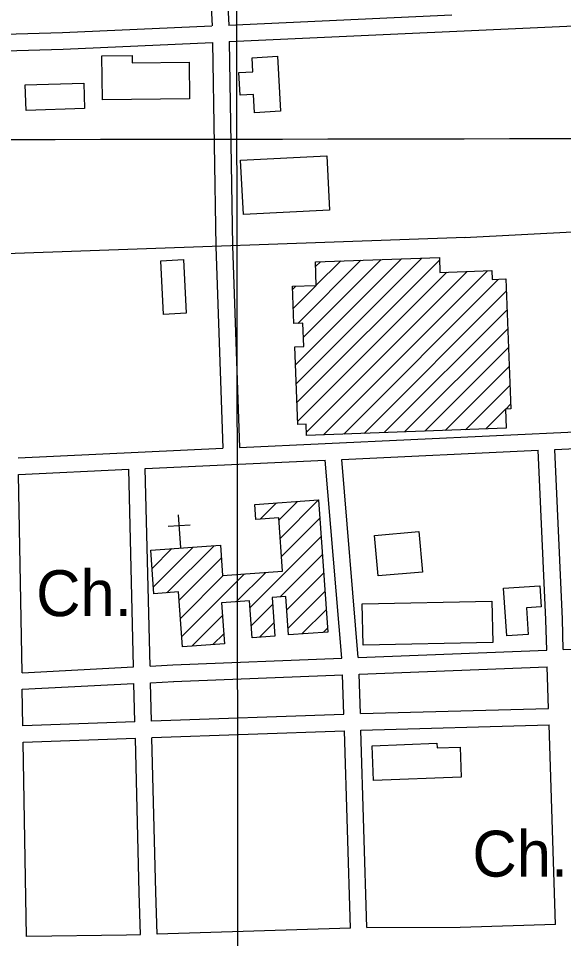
# Model space of a CAD drawing. Extents: x 3297716 to 3335574, y 688621 to 713991.
# Drawn here: x 3327704 to 3328689, y 707734 to 709396 of the extents above; entities that cross this region are included whole.
import ezdxf

# ---------------------------------------------------------------- set-up
doc = ezdxf.new("R2010")
doc.units = 0
for name, color, linetype in [('V-BLDG-OTLN', 7, 'Continuous'), ('V-GRID-MAJR', 7, 'Continuous'), ('V-ROAD-CNTR', 7, 'Continuous'), ('V-SITE-OTLN', 7, 'Continuous'), ('V-SITE-OTLN-IDEN', 7, 'Continuous')]:
    doc.layers.add(name, color=color, linetype=linetype)

msp = doc.modelspace()

# ---------------------------------------------------------------- linework, layer by layer
at = {"layer": 'V-BLDG-OTLN'}
for p, q in [((3328204.659553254, 708770.4794320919), (3328396.21117015, 708962.032048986)), ((3328205.893550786, 708736.3585003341), (3328432.8910967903, 708963.3560463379)), ((3328207.127548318, 708702.2375685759), (3328464.619033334, 708959.729053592)), ((3328208.76654504, 708845.297282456), (3328322.8513168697, 708959.382054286)), ((3328218.957524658, 708820.1333327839), (3328359.5312435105, 708960.707051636)), ((3328240.9384806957, 708948.1800766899), (3328249.4914635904, 708956.7330595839)), ((3328242.17147823, 708914.058144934), (3328286.1713902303, 708958.0570569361)), ((3328208.362545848, 708668.1166368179), (3328478.094006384, 708937.849097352)), ((3328224.235514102, 708648.6356757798), (3328514.7739330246, 708939.174094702)), ((3328254.95145267, 708643.99568506), (3328551.453859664, 708940.499092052)), ((3328199.447563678, 708906.689159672), (3328205.42655172, 708912.6691477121)), ((3328200.6805612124, 708872.5662279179), (3328242.1074783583, 708913.9941450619)), ((3328291.6333793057, 708645.3226824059), (3328571.476819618, 708925.1661227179)), ((3328328.315305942, 708646.6496797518), (3328585.481791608, 708903.8161654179)), ((3328364.9982325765, 708647.9766770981), (3328586.713789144, 708869.692233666)), ((3328401.680159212, 708649.303674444), (3328587.9467866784, 708835.5693019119)), ((3328438.362085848, 708650.6306717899), (3328589.178784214, 708801.446370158)), ((3328475.0450124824, 708651.9576691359), (3328590.41078175, 708767.3234384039)), ((3328511.7269391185, 708653.284666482), (3328591.6427792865, 708733.20050665)), ((3328584.1367942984, 708690.3385923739), (3328592.874776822, 708699.0775748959)), ((3328548.4098657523, 708654.6116638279), (3328583.8607948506, 708690.0625929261)), ((3328141.0170000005, 708491.8639999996), (3328170.0960000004, 708520.9439999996)), ((3328174.5170000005, 708490.0089999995), (3328208.0940000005, 708523.5859999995)), ((3328176.8160000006, 708456.9529999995), (3328246.0920000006, 708526.2289999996)), ((3328179.1150000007, 708423.8959999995), (3328248.3910000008, 708493.1729999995)), ((3327972.3920000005, 708358.5949999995), (3328057.4740000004, 708443.6769999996)), ((3328122.5090000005, 708331.9349999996), (3328250.6900000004, 708460.1159999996)), ((3327945.6190000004, 708402.5329999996), (3327981.4780000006, 708438.3909999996)), ((3327947.9180000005, 708369.4759999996), (3328019.4760000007, 708441.0339999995)), ((3328176.9730000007, 708351.0439999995), (3328252.9890000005, 708427.0599999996)), ((3327994.5980000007, 708345.4459999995), (3328070.6800000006, 708421.5269999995)), ((3328097.3830000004, 708342.1639999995), (3328150.7240000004, 708395.5049999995)), ((3328188.8120000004, 708327.5269999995), (3328255.2880000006, 708394.0029999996)), ((3327996.8970000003, 708312.3889999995), (3328074.7270000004, 708390.2189999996)), ((3327999.1960000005, 708279.3329999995), (3328112.7250000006, 708392.8619999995)), ((3328191.1110000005, 708294.4709999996), (3328257.5870000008, 708360.9469999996)), ((3328124.8070000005, 708298.8779999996), (3328163.0850000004, 708337.1559999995)), ((3328216.2750000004, 708284.2799999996), (3328259.8860000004, 708327.8909999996)), ((3328017.5590000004, 708262.3409999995), (3328072.6670000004, 708317.4479999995)), ((3328139.6410000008, 708278.3569999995), (3328165.3840000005, 708304.0999999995)), ((3328254.2730000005, 708286.9219999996), (3328262.1850000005, 708294.8339999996)), ((3328055.5570000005, 708264.9829999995), (3328074.9650000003, 708284.3919999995))]:
    msp.add_line(p, q, dxfattribs=at)
for points in [[(3328013.1579362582, 709251.1424707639), (3327856.131250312, 709249.1064748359), (3327855.1022523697, 709328.486316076), (3327909.326143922, 709329.1893146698), (3327909.4951435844, 709316.151340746), (3328012.297937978, 709317.4833380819)], [(3328172.0456184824, 709327.960317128), (3328177.7536070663, 709228.4155162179), (3328130.794700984, 709225.7225216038), (3328128.900704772, 709258.75445554), (3328104.4097537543, 709257.3514583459), (3328102.0487584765, 709298.5383759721), (3328127.538707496, 709299.9983730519), (3328126.087710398, 709325.3273223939)], [(3327823.5263155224, 709233.2685065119), (3327718.079526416, 709230.0565129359), (3327716.6755292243, 709276.118420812), (3327822.123318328, 709279.3294143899)], [(3328266.147430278, 709050.0608729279), (3328110.5937413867, 709042.0008890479), (3328105.5077515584, 709140.157692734), (3328261.0614404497, 709148.2176766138)], [(3327966.4360297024, 708861.638249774), (3327961.6440392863, 708958.53005599), (3328002.482957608, 708960.55005195), (3328007.2749480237, 708863.6582457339)], [(3328585.091792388, 708655.9386611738), (3328224.4435136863, 708642.891687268), (3328223.718515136, 708662.9306471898), (3328208.569545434, 708662.3826482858), (3328203.494555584, 708802.671367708), (3328219.567523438, 708803.252366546), (3328218.0355265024, 708845.632281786), (3328201.6745592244, 708845.0412829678), (3328199.239564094, 708912.44514816), (3328242.1734782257, 708913.996145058), (3328240.64148129, 708956.4130602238), (3328464.447033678, 708964.4960440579), (3328465.4260317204, 708937.3910982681), (3328558.9418446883, 708940.769091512), (3328559.52084353, 708924.7341235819), (3328584.693793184, 708925.643121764), (3328593.1787762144, 708690.6655917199), (3328583.8507948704, 708690.3285923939)], [(3328246.0920000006, 708526.2289999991), (3328262.6940000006, 708287.5079999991), (3328191.9370000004, 708282.586999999), (3328187.1270000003, 708351.7499999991), (3328162.1910000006, 708350.015999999), (3328167.0420000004, 708280.261999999), (3328126.2990000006, 708277.4289999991), (3328121.6800000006, 708343.8539999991), (3328071.0750000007, 708340.334999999), (3328076.2150000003, 708266.4199999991), (3328000.4600000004, 708261.1519999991), (3327993.5810000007, 708360.0689999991), (3327948.7890000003, 708356.9539999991), (3327943.3100000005, 708435.736999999), (3328069.0830000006, 708444.483999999), (3328072.8660000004, 708390.089999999), (3328180.9430000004, 708397.606999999), (3328174.2270000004, 708494.1739999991), (3328132.8610000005, 708491.2969999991), (3328130.9880000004, 708518.2239999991)], [(3328353.617255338, 708388.973195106), (3328347.130268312, 708462.3810482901), (3328427.397107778, 708469.4740341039), (3328433.884094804, 708396.0661809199)], [(3328585.9607906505, 708281.0014110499), (3328580.4918015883, 708367.05123895), (3328645.7516710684, 708371.199230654), (3328648.157666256, 708333.3503063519), (3328621.706719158, 708331.6693097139), (3328624.769713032, 708283.4674061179)], [(3328560.662841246, 708269.0744349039), (3328326.7873089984, 708264.024445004), (3328325.179312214, 708338.515296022), (3328559.0548444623, 708343.564285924)], [(3328343.2872759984, 708082.40680824), (3328459.928042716, 708086.9137992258), (3328460.264042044, 708078.220816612), (3328501.736959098, 708079.823813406), (3328503.8419548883, 708025.365922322), (3328345.7282711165, 708019.2549345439)]]:
    msp.add_lwpolyline(points, close=True, dxfattribs=at)
at = {"layer": 'V-GRID-MAJR'}
for points in [[(3328118.71, 694026.179), (3328114.745, 697055.047), (3328106.81, 703116.6240000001), (3328098.875, 709178.229), (3328094.9050000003, 712210.951)], [(3301840.245, 709153.404), (3307091.973, 709156.841), (3312343.699, 709161.042), (3317595.4250000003, 709166.008), (3322847.151, 709171.736), (3328098.875, 709178.229), (3333350.598, 709185.486), (3333350.599, 709185.486)]]:
    msp.add_spline(points, degree=3, dxfattribs=at)
at = {"layer": 'V-ROAD-CNTR'}
for points in [[(3328034.737893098, 709745.8194814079), (3328053.9538546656, 709382.9052072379)], [(3328064.727833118, 709746.8084794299), (3328083.9227947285, 709384.282204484)], [(3328083.7177951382, 709384.263204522), (3328486.7379890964, 709402.5721679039)], [(3327679.316603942, 709367.5902378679), (3327783.814394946, 709370.6392317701), (3328053.748855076, 709382.902207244)], [(3328084.95679266, 709354.288264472), (3328813.867334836, 709387.401198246)], [(3327680.4336017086, 709337.610297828), (3327784.93239271, 709340.6592917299), (3328054.974852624, 709352.926267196)], [(3328054.974852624, 709352.927267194), (3328060.73184111, 708984.1200048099)], [(3328084.95679266, 709354.2892644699), (3328090.7137811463, 708985.4820020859)], [(3328509.463943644, 709000.208972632), (3328923.0641164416, 709021.8619293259)], [(3328511.8179389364, 709000.2929724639), (3327698.298565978, 708971.393030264), (3325871.630219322, 708896.6671797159)], [(3328060.73184111, 708984.286004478), (3328073.263816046, 708619.608733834)], [(3328090.7137811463, 708985.316002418), (3328103.2337561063, 708621.0037310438)], [(3328103.2327561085, 708621.0027310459), (3328722.1115183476, 708649.7986734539), (3329190.392581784, 708664.8456433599)], [(3328672.743617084, 708617.4687381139), (3328723.289515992, 708619.8207334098), (3329191.800578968, 708634.8757033)], [(3327703.905554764, 708602.4227682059), (3328073.263816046, 708619.608733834)], [(3328288.109386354, 708599.572773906), (3328642.77567702, 708616.0747409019)], [(3328658.2666460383, 708255.0554629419), (3328656.50564956, 708309.489354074), (3328642.776677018, 708616.0747409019)], [(3328688.2435860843, 708256.242460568), (3328686.4835896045, 708310.6453517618), (3328672.744617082, 708617.4687381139)], [(3327933.306095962, 708583.0638069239), (3328258.115446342, 708598.1767766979)], [(3328288.0233865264, 708240.393492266), (3328258.022446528, 708598.2587765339)], [(3328318.0293265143, 708241.582489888), (3328288.0253865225, 708599.4727741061)], [(3327704.45255367, 708572.4158282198), (3327903.3311559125, 708581.669809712)], [(3327912.1721382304, 708224.6395237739), (3327903.33215591, 708581.6688097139)], [(3327942.143078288, 708226.192520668), (3327933.3070959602, 708583.0638069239)], [(3327710.733541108, 708214.197544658), (3327704.453553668, 708572.4158282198)], [(3328688.2425860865, 708256.2434605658), (3328969.8020229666, 708267.394438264)], [(3328318.028326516, 708241.582489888), (3328658.26564604, 708255.05646294)], [(3327942.141078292, 708226.1945206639), (3327983.078996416, 708228.3165164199)], [(3327983.26199605, 708228.324516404), (3328288.0233865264, 708240.394492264)], [(3327710.73254111, 708214.198544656), (3327912.1721382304, 708224.640523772)], [(3328321.899318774, 708140.2916924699), (3328319.7283231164, 708211.542549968)], [(3328319.8083229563, 708211.629549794), (3328659.2356441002, 708225.0715229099)], [(3328661.671639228, 708149.7796734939), (3328659.2366440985, 708225.0715229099)], [(3327711.2595400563, 708184.185604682), (3327912.9151367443, 708194.638583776)], [(3327914.6251333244, 708125.57172191), (3327912.9151367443, 708194.638583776)], [(3327942.885076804, 708196.192580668), (3327984.6329933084, 708198.3565763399)], [(3327944.6090733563, 708126.623719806), (3327942.8860768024, 708196.1915806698)], [(3327984.449993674, 708198.348576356), (3328289.83138291, 708210.4425521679)], [(3328291.914378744, 708139.3426943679), (3328289.7453830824, 708210.5225520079)], [(3327712.4125377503, 708118.478736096), (3327711.260540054, 708184.1846046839)], [(3328321.8983187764, 708140.2926924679), (3328661.67063923, 708149.780673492)], [(3327944.588073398, 708127.045718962), (3328291.9133787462, 708139.3426943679)], [(3327712.3935377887, 708118.824735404), (3327914.606133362, 708125.9847210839)], [(3328322.813316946, 708110.3067524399), (3328662.639637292, 708119.7957334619)], [(3328674.30561396, 707759.221454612), (3328662.641637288, 708119.7957334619)], [(3327712.929536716, 708088.824795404), (3327915.3571318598, 708095.99178107)], [(3327924.855112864, 707741.0674909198), (3327922.274118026, 707816.656339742), (3327915.368131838, 708095.579781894)], [(3327945.340071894, 708097.0537789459), (3328292.827376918, 708109.35675434)], [(3327954.8360529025, 707742.1304887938), (3327952.2620580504, 707817.5403379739), (3327945.351071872, 708096.6317797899)], [(3328303.6903551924, 707752.870467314), (3328292.828376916, 708109.35675434)], [(3328333.6752952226, 707753.8134654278), (3328322.813316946, 708110.3057524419)], [(3327719.089524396, 707737.5774979), (3327712.9375367, 708088.479796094)], [(3328303.6903551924, 707752.8714673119), (3327954.904052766, 707741.9094892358)], [(3328674.30561396, 707759.221454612), (3328501.6629592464, 707753.8754653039), (3328333.6882951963, 707753.391466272)], [(3327924.919112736, 707740.966491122), (3327899.508163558, 707740.168492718), (3327719.090524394, 707737.5784978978)]]:
    msp.add_lwpolyline(points, dxfattribs=at)
at = {"layer": 'V-SITE-OTLN'}
for p, q in [((3327997.3298067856, 708439.583429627), (3327993.166806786, 708499.438429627)), ((3328014.5068067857, 708480.874429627), (3327974.6028067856, 708478.099429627))]:
    msp.add_line(p, q, dxfattribs=at)

# ---------------------------------------------------------------- texts
at = {"layer": 'V-SITE-OTLN-IDEN'}
for p in [(3327736.207704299, 708316.339619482), (3328524.011914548, 707845.768281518)]:
    msp.add_text('Ch.', height=82.99983200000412, rotation=0.021080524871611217, dxfattribs=at).set_placement(p)

doc.saveas('drawing.dxf')
